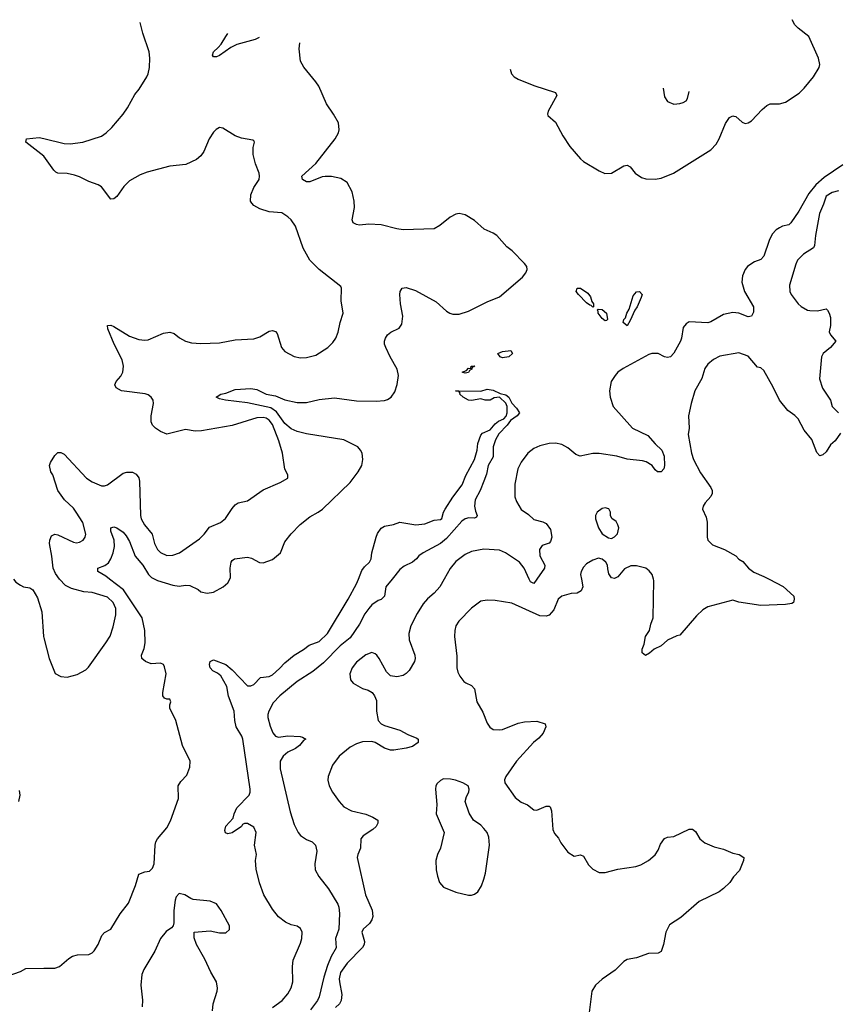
# Model space of a CAD drawing. Header units: inches. Extents: x 1834610 to 2027685, y 642842 to 774116.
# Tile 491 of 632: x 1929845 to 1935096, y 767266 to 773597. Entities that reach past the tile are written whole.
import ezdxf

# ---------------------------------------------------------------- set-up
doc = ezdxf.new("R2010")
doc.units = ezdxf.units.IN
doc.header["$MEASUREMENT"] = 0
for name, color, linetype in [('B9726', 7, 'Continuous'), ('B9727', 7, 'Continuous'), ('B9736', 7, 'Continuous'), ('B9737', 7, 'Continuous')]:
    doc.layers.add(name, color=color, linetype=linetype)

msp = doc.modelspace()

# ---------------------------------------------------------------- linework, layer by layer
at = {"layer": 'B9726', "color": 5}
for points, elevation in [([(1929805.6, 770000), (1929820.9, 769980.9), (1929850, 769960.5), (1929870, 769950.4), (1929910, 769943), (1929930.3, 769930.3), (1929960.3, 769880.3), (1929986.3, 769790), (1929998, 769630), (1930000, 769622.1)], 480), ([(1929840.9, 768640.9), (1929846, 768610), (1929837.6, 768570)], 460), ([(1929770, 767448), (1929850, 767477.3), (1929883.3, 767496.7), (1930000, 767497.8)], 460)]:
    msp.add_lwpolyline(points, dxfattribs=dict(at, elevation=elevation))
at = {"layer": 'B9727', "color": 5, "elevation": 480}
msp.add_lwpolyline([(1930000, 772720), (1929884, 772810), (1929889.4, 772830.6), (1929970, 772839.3), (1930000, 772832.3)], dxfattribs=at)
at = {"layer": 'B9736', "color": 5}
for points, elevation in [([(1930000, 769622.1), (1930033.7, 769490), (1930072.8, 769392.8), (1930110, 769372.7), (1930150, 769370.4), (1930214.2, 769385.9), (1930270, 769417.1), (1930286.2, 769433.8), (1930398.9, 769590), (1930426.2, 769633.8), (1930446, 769694), (1930462, 769770), (1930463.7, 769810), (1930445.3, 769850), (1930410, 769883.5), (1930310, 769913.2), (1930258.2, 769918.2), (1930178.9, 769938.9), (1930138.9, 769958.9), (1930101, 770000)], 480), ([(1930000, 767497.8), (1930070, 767498.4), (1930101.2, 767510), (1930160.1, 767559.9), (1930184.8, 767575.2), (1930217, 767583), (1930290, 767586), (1930310, 767596.3), (1930323.7, 767610), (1930349.7, 767650.3), (1930372.6, 767707.4), (1930390, 767727.7), (1930431.1, 767748.9), (1930491.5, 767848.5), (1930543.7, 767916.3), (1930589.2, 768030), (1930610, 768102), (1930650, 768118), (1930679, 768121), (1930698, 768142), (1930709.2, 768170), (1930716, 768290), (1930721.2, 768310), (1930730, 768331), (1930790, 768401), (1930813.6, 768446.4), (1930866.3, 768590), (1930864.2, 768670), (1930880.9, 768699.1), (1930920.4, 768739.6), (1930939.6, 768790), (1930940.7, 768830), (1930891.5, 768930), (1930849.6, 769090), (1930809.3, 769170), (1930809.3, 769190.7), (1930817.2, 769210), (1930810, 769228), (1930791.3, 769228.7), (1930775.1, 769235.1), (1930765.6, 769250), (1930765.1, 769270), (1930787.1, 769390), (1930776.4, 769436.4), (1930769.3, 769450), (1930750, 769460.5), (1930690, 769455.8), (1930653.6, 769470), (1930629.6, 769490), (1930627.4, 769510), (1930646, 769554), (1930651.9, 769590), (1930649, 769670), (1930631.5, 769750), (1930512.1, 769932.1), (1930422.4, 770000)], 460), ([(1930713.2, 770000), (1930730, 769991.7), (1930830, 769960.2), (1930870, 769955.2), (1930910, 769961.6), (1930938.5, 769958.5), (1930992.8, 769932.8), (1931010, 769919.1), (1931050, 769910.5), (1931090, 769917.1), (1931153.2, 769950), (1931184, 769976), (1931195.6, 770000)], 460), ([(1931470, 767246.4), (1931531.8, 767290), (1931570, 767334), (1931590, 767371), (1931600.7, 767410), (1931598, 767510), (1931603.7, 767550), (1931650, 767658), (1931659.5, 767690), (1931660.9, 767730), (1931650, 767753.2), (1931630, 767769.2), (1931590, 767778), (1931553.8, 767793.8), (1931507.9, 767827.9), (1931470, 767877.2), (1931414, 767970), (1931386.5, 768046.5), (1931364.8, 768135.2), (1931360.9, 768190), (1931367, 768230), (1931353.6, 768290), (1931365.6, 768370), (1931350, 768405.2), (1931310, 768429), (1931291.1, 768428.9), (1931278, 768422), (1931270, 768408.7), (1931210, 768368.7), (1931183.1, 768363.1), (1931168.9, 768368.9), (1931163.1, 768383.1), (1931170, 768412), (1931218, 768462), (1931224, 768490), (1931241.2, 768530), (1931319.3, 768610), (1931327.3, 768630), (1931327.8, 768650), (1931279.3, 768970), (1931272.7, 768990), (1931236.4, 769050), (1931227.4, 769090), (1931224.8, 769150), (1931187.2, 769247.2), (1931177.2, 769310), (1931137.5, 769377.5), (1931116, 769396), (1931087.3, 769410), (1931069.6, 769430), (1931064.5, 769450), (1931069.5, 769470.5), (1931090, 769480.7), (1931170.5, 769450), (1931210, 769417.6), (1931310, 769314.4), (1931330, 769314), (1931350, 769323.1), (1931393.1, 769366.9), (1931450, 769374.7), (1931470, 769385.3), (1931515.4, 769424.6), (1931550, 769462), (1931610, 769511.6), (1931670, 769546.4), (1931705.5, 769574.5), (1931770, 769599.7), (1931823.9, 769650), (1931957.4, 769870), (1932010, 769970.5), (1932022.5, 770000)], 440), ([(1932239.7, 770000), (1932199.1, 769950), (1932190, 769889.3), (1932170, 769869.5), (1932150, 769862), (1932110, 769834.3), (1932088.8, 769811.2), (1932063.7, 769776.3), (1932030.4, 769709.5), (1931970, 769623), (1931905, 769570), (1931797.5, 769462.5), (1931730, 769405.1), (1931630, 769342), (1931517, 769250), (1931475.3, 769204.7), (1931446.7, 769150), (1931440.3, 769130), (1931441.1, 769110), (1931454.9, 769054.9), (1931471.6, 769011.5), (1931490, 768990.5), (1931510, 768983.7), (1931570, 768991.5), (1931647.9, 768987.9), (1931664, 768984), (1931684.7, 768970), (1931670, 768961.2), (1931644, 768930), (1931617.3, 768910), (1931570, 768886.3), (1931538.4, 768861.6), (1931518.9, 768830), (1931520.7, 768780.7), (1931584.1, 768504.1), (1931610, 768422.8), (1931635.8, 768370), (1931651.3, 768351.3), (1931690, 768326.4), (1931726, 768310), (1931746.8, 768290), (1931755.5, 768250), (1931743.1, 768170), (1931743.7, 768130), (1931767.3, 768087.3), (1931830, 768008.5), (1931890.2, 767910), (1931897.6, 767890), (1931901.7, 767850), (1931896.7, 767750), (1931876.4, 767690), (1931880.6, 767630), (1931846.8, 767573.2), (1931825.1, 767514.9), (1931800.5, 767439.5), (1931770, 767314.7), (1931759.6, 767290), (1931714.9, 767230)], 440), ([(1932574.9, 770000), (1932547.4, 769950), (1932510.3, 769910), (1932466.9, 769873.1), (1932439.4, 769840.6), (1932401.4, 769778.6), (1932360.7, 769699.3), (1932347.9, 769650), (1932348.9, 769610), (1932386.4, 769510), (1932388.4, 769490), (1932384.4, 769470), (1932350, 769412.7), (1932330, 769392.7), (1932310, 769380.9), (1932270, 769372.3), (1932230, 769377.2), (1932203.3, 769403.3), (1932156.2, 769490), (1932140.7, 769510), (1932130, 769519.6), (1932110, 769527.6), (1932070, 769512.6), (1932010, 769465.4), (1931983.2, 769430), (1931968.2, 769390), (1931972.9, 769352.9), (1931990, 769330.3), (1932050, 769297.6), (1932085.8, 769285.8), (1932110.5, 769270.5), (1932126.8, 769250), (1932139.8, 769219.8), (1932138.8, 769150), (1932150.4, 769090), (1932170, 769070.4), (1932190, 769059.5), (1932290, 769028.2), (1932340.3, 769000.2), (1932397.5, 768977.5), (1932406, 768970), (1932406.8, 768950), (1932370, 768923.5), (1932330, 768912.8), (1932250, 768900.4), (1932230, 768901), (1932190, 768913.5), (1932130, 768949.7), (1932110, 768954.8), (1932050, 768953.6), (1932010, 768939.8), (1931970, 768918.7), (1931899.1, 768860.9), (1931855.6, 768804.4), (1931828.9, 768730), (1931826.6, 768706.6), (1931835.8, 768670), (1931857, 768630), (1931898, 768570), (1931930, 768534.9), (1931978.8, 768510), (1932070, 768488.7), (1932116, 768470), (1932146.8, 768450), (1932148, 768430), (1932137.1, 768410), (1932115.5, 768390), (1932053.4, 768350), (1932038, 768330), (1932037.3, 768270), (1932019.1, 768230), (1932015.5, 768210), (1932068.8, 767970), (1932111.2, 767871.2), (1932114.6, 767830), (1932108.7, 767810), (1932094.1, 767785.9), (1932053.4, 767750), (1932043.8, 767730), (1932062, 767670), (1932059.6, 767650), (1932049.4, 767630.6), (1931950, 767530.8), (1931908.7, 767470), (1931899.3, 767430), (1931900.2, 767410), (1931916.9, 767330), (1931912.6, 767290), (1931901.5, 767270), (1931874.7, 767245.3)], 460), ([(1933456.3, 770000), (1933466, 769950), (1933456, 769924), (1933430.3, 769909.7), (1933390, 769907.4), (1933330, 769889.7), (1933307.8, 769870), (1933278.5, 769801.5), (1933250, 769768.7), (1933230, 769761.5), (1933190, 769764.7), (1933010, 769846.2), (1932902.7, 769862.7), (1932850, 769865.6), (1932810, 769857.6), (1932750, 769813.3), (1932668.8, 769730), (1932650, 769699.3), (1932643.2, 769670), (1932640.2, 769630), (1932654.8, 769505.2), (1932654.9, 769430), (1932661.5, 769401.5), (1932675.1, 769375.1), (1932701.7, 769341.7), (1932712.5, 769332.5), (1932750, 769316.3), (1932770, 769294), (1932784.6, 769210), (1932823.8, 769143.8), (1932850, 769074), (1932867.1, 769047.1), (1932890, 769034), (1932930, 769030.3), (1932950, 769033.7), (1933050, 769074), (1933090, 769082.3), (1933170, 769086.7), (1933222.8, 769070), (1933227.7, 769050), (1933210.4, 769010), (1933183, 768977), (1933148.5, 768950), (1933040.3, 768830), (1932970.5, 768730), (1932962.8, 768710), (1932964, 768690), (1933030, 768595.5), (1933070, 768566.4), (1933110, 768548), (1933150, 768516.3), (1933170, 768514.9), (1933230, 768540.3), (1933250, 768540.5), (1933255.4, 768535.4), (1933264.2, 768510), (1933272.4, 768390), (1933284.6, 768364.6), (1933310, 768334), (1933324.2, 768304.2), (1933370, 768244.9), (1933410, 768219.5), (1933450, 768226.4), (1933470, 768219.3), (1933502.9, 768162.9), (1933530, 768134.4), (1933570, 768112.4), (1933610, 768113.7), (1933690, 768134.3), (1933807.5, 768152.5), (1933838.3, 768161.7), (1933888.5, 768191.5), (1933930, 768228), (1933950, 768256.3), (1933965, 768295), (1933990, 768332.2), (1934010, 768340.3), (1934050, 768345.3), (1934150, 768392.4), (1934170, 768393), (1934190, 768377.3), (1934217.3, 768330), (1934250, 768304), (1934310, 768278.8), (1934370, 768262.8), (1934430, 768238.8), (1934471.3, 768230), (1934500.7, 768210), (1934499.1, 768190), (1934473.8, 768126.2), (1934435.3, 768084.8), (1934410.2, 768049.8), (1934370, 768011.5), (1934342, 767990), (1934213.1, 767926.9), (1934095.9, 767824.1), (1934023.1, 767776.9), (1934000.3, 767730), (1933985.5, 767650), (1933970, 767605.6), (1933950, 767595.1), (1933887.5, 767592.5), (1933810, 767564.2), (1933750, 767554.7), (1933730, 767541.7), (1933673.5, 767486.5), (1933590, 767427.6), (1933547.6, 767390), (1933524.4, 767350), (1933504.9, 767195.1)], 480), ([(1933169.8, 770000), (1933150, 769972), (1933130, 769982), (1933121.6, 770000)], 460), ([(1934663.9, 770000), (1934753.5, 769953.5), (1934822, 769890), (1934825.5, 769870), (1934820.7, 769850), (1934810, 769844.2), (1934770, 769837.4), (1934610, 769829.8), (1934470, 769852.7), (1934430, 769864.2), (1934270, 769821.5), (1934238.4, 769801.6), (1934196.5, 769763.5), (1934090, 769639.3), (1934070, 769634.5), (1934010, 769607), (1933970, 769571.6), (1933924.7, 769550), (1933895.5, 769524.5), (1933869.4, 769509.4), (1933846.8, 769526.8), (1933847, 769550), (1933859.3, 769580.7), (1933869.7, 769630.2), (1933894.3, 769670), (1933903, 769710), (1933918, 769750), (1933923.1, 769990), (1933920.4, 770000)], 480), ([(1931083.8, 767223.8), (1931089.7, 767270), (1931114, 767350), (1931116.9, 767370), (1931111.2, 767410), (1931072.9, 767472.9), (1931035.3, 767555.3), (1930982, 767650), (1930967.3, 767692.7), (1930966, 767730), (1931070, 767738), (1931130, 767726), (1931170, 767726), (1931192.9, 767747.1), (1931193.2, 767770), (1931139.3, 767870), (1931110, 767912.3), (1931070, 767929.5), (1930960.9, 767940.9), (1930945.2, 767945.2), (1930906, 767970), (1930870, 767978), (1930850, 767958), (1930843.5, 767936.5), (1930836, 767870), (1930836, 767790), (1930831.3, 767770), (1930822, 767758), (1930786.2, 767733.8), (1930750.8, 767690), (1930712.7, 767607.3), (1930642, 767490), (1930630, 767458), (1930623.8, 767390), (1930633.5, 767293.5), (1930632.2, 767250)], 460)]:
    msp.add_lwpolyline(points, dxfattribs=dict(at, elevation=elevation))
at = {"layer": 'B9736', "color": 5, "elevation": 480}
msp.add_lwpolyline([(1932570, 768716.2), (1932550, 768706), (1932530, 768685.2), (1932520.5, 768670), (1932518, 768650), (1932526.3, 768550), (1932523.1, 768490), (1932573.4, 768370), (1932550.3, 768270), (1932531.5, 768228.5), (1932521.3, 768190), (1932522.4, 768130), (1932530.4, 768090.4), (1932544.9, 768050), (1932570, 768019.1), (1932650, 767986), (1932730, 767967.7), (1932750, 767967.3), (1932770, 767973.4), (1932791.1, 767988.9), (1932813.3, 768026.7), (1932830, 768071), (1932840.5, 768110), (1932865.1, 768290), (1932860.6, 768340.6), (1932849.8, 768369.8), (1932830, 768397), (1932810, 768418), (1932762.7, 768450), (1932734.9, 768494.9), (1932709, 768570), (1932718, 768602), (1932733.2, 768630), (1932734, 768650), (1932728.7, 768670), (1932695.3, 768690), (1932646.3, 768706.3), (1932614, 768714)], close=True, dxfattribs=at)
at = {"layer": 'B9737', "color": 5}
for points, elevation in [([(1930000, 772832.3), (1930130, 772802), (1930170, 772798.7), (1930250, 772808.7), (1930370, 772847.4), (1930401.6, 772870), (1930436.3, 772903.7), (1930510.6, 772989.4), (1930538.5, 773030), (1930584.9, 773115.1), (1930612, 773150), (1930662, 773230), (1930671.8, 773250), (1930679.5, 773290), (1930681.2, 773350), (1930677.2, 773390), (1930635.6, 773510), (1930622.6, 773570), (1930618.4, 773578.3)], 480), ([(1932999, 773279.4), (1933006.4, 773250), (1933024, 773230), (1933050, 773214.9), (1933150, 773174.9), (1933291, 773130), (1933298, 773110), (1933244, 773010), (1933238, 772990), (1933241, 772981), (1933290, 772938.8), (1933336.9, 772850), (1933382, 772782), (1933450, 772702), (1933470, 772685.5), (1933570, 772624.9), (1933608.1, 772608.1), (1933650, 772610.7), (1933730, 772657.3), (1933750, 772662.8), (1933770, 772651), (1933803, 772610), (1933843.4, 772583.4), (1933870, 772573.7), (1933930, 772571.8), (1933970, 772578), (1934049.2, 772610), (1934290, 772760.4), (1934322.6, 772797.4), (1934343, 772830), (1934384.2, 772930), (1934410, 772967.7), (1934430, 772979.1), (1934437.5, 772977.5), (1934450, 772974), (1934490, 772939.1), (1934510, 772930.7), (1934530, 772934), (1934550, 772947.3), (1934619.6, 773020.4), (1934650, 773046), (1934670, 773055.5), (1934730, 773056), (1934770, 773066.5), (1934856.1, 773123.9), (1934890, 773155.8), (1934950, 773230.3), (1934986.4, 773290), (1934989.8, 773310), (1934981.1, 773350), (1934918.7, 773490), (1934850, 773543.6), (1934830, 773565.1), (1934811.1, 773597.2)], 460), ([(1931385.6, 773482), (1931358.8, 773470), (1931241.8, 773438.2), (1931202, 773418), (1931130, 773366.6), (1931110, 773359), (1931090, 773358), (1931084, 773370), (1931090, 773391), (1931122, 773418), (1931139.5, 773440.5), (1931169.5, 773490), (1931182.4, 773507.5)], 460), ([(1931195.6, 770000), (1931200.5, 770010), (1931199.2, 770070), (1931205.1, 770110), (1931210, 770119.1), (1931225.2, 770130), (1931310, 770141.1), (1931334.7, 770134.7), (1931387.3, 770107.3), (1931410, 770105.5), (1931470, 770126), (1931522.7, 770170), (1931550, 770240.5), (1931590, 770290.4), (1931649, 770351), (1931710, 770400.9), (1931764.5, 770430), (1931791.6, 770450), (1931970, 770621.6), (1932022, 770690), (1932044.7, 770730), (1932051.5, 770770), (1932046.6, 770810), (1932036.9, 770830), (1932018.4, 770850), (1931930, 770895.5), (1931690, 770934.6), (1931630, 770949.8), (1931590, 770966.4), (1931550, 771001), (1931496.1, 771076.1), (1931460.3, 771100.3), (1931310, 771133), (1931168, 771150), (1931130, 771159.3), (1931109, 771170), (1931138, 771190), (1931170, 771195.3), (1931230, 771219.5), (1931330, 771226.4), (1931370, 771218.4), (1931430, 771188.9), (1931490, 771179.1), (1931550, 771152.4), (1931630, 771135.6), (1931690, 771135.2), (1931770, 771155.6), (1931870, 771166.3), (1932010, 771147.1), (1932136.3, 771143.7), (1932190, 771149), (1932210, 771155.3), (1932234, 771170), (1932256.3, 771203.7), (1932271.5, 771251.5), (1932281.6, 771310), (1932271.6, 771350), (1932226.3, 771430), (1932198.9, 771490), (1932191.3, 771510), (1932191.5, 771530), (1932196.2, 771550), (1932210, 771570.8), (1932231.7, 771588.3), (1932285.4, 771614.6), (1932301.2, 771638.8), (1932307.6, 771690), (1932292.8, 771770), (1932289.7, 771830), (1932292.3, 771850), (1932304, 771870), (1932330, 771874.9), (1932390, 771854.9), (1932522.6, 771782.6), (1932590, 771722.4), (1932610, 771710.4), (1932630, 771703.1), (1932670, 771704.2), (1932730, 771722.3), (1932850, 771783.1), (1932930, 771815.3), (1933077.5, 771942.6), (1933099.7, 771970), (1933108.6, 771990), (1933105.8, 772010), (1933091.4, 772030), (1933011.4, 772110), (1932976.7, 772136.7), (1932912.5, 772210), (1932890, 772225.5), (1932831.1, 772251.1), (1932770, 772305), (1932710, 772342.6), (1932670, 772351.5), (1932650, 772347), (1932613.5, 772326.5), (1932546.6, 772273.4), (1932510, 772252.3), (1932310, 772245.6), (1932270, 772251.3), (1932170, 772279.1), (1932090, 772281.3), (1932030, 772275.6), (1932010, 772279.6), (1931989.3, 772290), (1931982, 772310), (1931998, 772390), (1931995.8, 772430), (1931982, 772490), (1931949.6, 772550), (1931910, 772575.1), (1931850, 772588.6), (1931810, 772589.8), (1931790, 772585.7), (1931710, 772555.6), (1931690, 772554.5), (1931662.7, 772570), (1931659.3, 772590), (1931750, 772673), (1931873.6, 772830), (1931894.5, 772870), (1931899.5, 772890), (1931894.5, 772934.5), (1931863.6, 772990), (1931816.6, 773056.6), (1931768.8, 773168.8), (1931750, 773198.4), (1931671.6, 773291.6), (1931651.1, 773330), (1931642.2, 773410), (1931645.9, 773449.3)], 460), ([(1933982.6, 773155.9), (1933990, 773102), (1934010, 773071.3), (1934050, 773054.8), (1934090, 773057.3), (1934110, 773064), (1934130, 773076), (1934139.3, 773090), (1934149.8, 773135)], 480), ([(1930101, 770000), (1930100.5, 770000.5), (1930076, 770036), (1930059.7, 770070), (1930051.8, 770148.2), (1930036.8, 770230), (1930037.7, 770250), (1930050, 770278), (1930070, 770288.7), (1930090, 770284.6), (1930190, 770238.3), (1930210, 770233.1), (1930230, 770236.9), (1930253.3, 770250), (1930266.3, 770270), (1930271.1, 770290), (1930250, 770363.7), (1930208.7, 770430), (1930190, 770455.6), (1930132.2, 770510), (1930091, 770570), (1930058, 770670), (1930045.6, 770690), (1930036.2, 770730), (1930042, 770750), (1930070, 770794), (1930090, 770814.9), (1930110, 770813.7), (1930130, 770802.6), (1930275.3, 770650), (1930310, 770626), (1930370, 770599.1), (1930390, 770599), (1930410, 770606.3), (1930510, 770681.3), (1930532.7, 770687.3), (1930570, 770688.7), (1930594.2, 770674.2), (1930611.1, 770651.1), (1930616.1, 770630), (1930622, 770410), (1930626.8, 770386.8), (1930647.2, 770350), (1930697.3, 770290), (1930712.3, 770230), (1930730.3, 770190), (1930750, 770170.3), (1930790, 770152.7), (1930830, 770154.4), (1930871.5, 770170), (1931000.6, 770259.4), (1931030, 770288.4), (1931065.7, 770334.3), (1931135.4, 770364.6), (1931168, 770390), (1931210, 770454.9), (1931230, 770477.6), (1931250, 770490.3), (1931310, 770503.1), (1931410, 770574), (1931519.6, 770620.4), (1931568, 770650), (1931568.7, 770670), (1931550, 770708), (1931534.8, 770810), (1931511.7, 770890), (1931470, 770993.7), (1931450, 771022.5), (1931430, 771035), (1931410, 771039.5), (1931370, 771037.8), (1931210, 770987), (1931014.4, 770954.4), (1930972.3, 770952.3), (1930910, 770961.8), (1930790, 770932.6), (1930750, 770948.5), (1930717.6, 770970), (1930699.7, 770990), (1930690.9, 771010.9), (1930690.8, 771050), (1930705.6, 771130), (1930702, 771150), (1930690.6, 771170.6), (1930670, 771185.1), (1930650.7, 771190.7), (1930499.3, 771210), (1930465.1, 771230), (1930457.6, 771250), (1930465.6, 771270), (1930494.7, 771305.3), (1930508.3, 771330), (1930512.4, 771370), (1930502.7, 771410), (1930451.8, 771510), (1930412, 771610), (1930409.4, 771630), (1930430, 771632.2), (1930450, 771624.9), (1930550, 771561.5), (1930610, 771540.3), (1930650, 771536), (1930670, 771538.9), (1930770, 771580.9), (1930810, 771588.4), (1930838.3, 771578.3), (1930872.2, 771552.2), (1930911, 771530), (1930950, 771520.3), (1931010, 771515.3), (1931130, 771518.4), (1931230, 771539.6), (1931350, 771545.3), (1931390, 771558.7), (1931450, 771594.9), (1931470, 771597.6), (1931490, 771592.7), (1931500.3, 771580.3), (1931528.9, 771490), (1931550, 771463.8), (1931610, 771430.4), (1931650, 771422.4), (1931690, 771424.4), (1931750, 771440.4), (1931826, 771490), (1931857.7, 771522.3), (1931877, 771550), (1931892.4, 771587.6), (1931905.1, 771650), (1931925.4, 771710), (1931911.2, 771790), (1931913.6, 771870), (1931910, 771882), (1931771, 771991), (1931711.3, 772051.3), (1931667.3, 772127.3), (1931618, 772270), (1931590, 772309.5), (1931570, 772329.5), (1931530, 772356.2), (1931450, 772362.4), (1931390, 772380.5), (1931350, 772402), (1931337.1, 772417.1), (1931329.6, 772430), (1931331.6, 772470), (1931350, 772517.3), (1931383.6, 772570), (1931386.3, 772590), (1931384, 772610), (1931362, 772670), (1931346.6, 772730), (1931345.4, 772774.6), (1931354, 772810), (1931350, 772818), (1931343.1, 772823.1), (1931270, 772836.2), (1931230.7, 772849.3), (1931150, 772900.7), (1931130, 772903.7), (1931108.5, 772891.5), (1931090, 772873.2), (1931063, 772830), (1931028, 772750), (1931010, 772722.7), (1930981.4, 772698.6), (1930913.1, 772666.9), (1930810, 772654.7), (1930663.4, 772616.6), (1930619.9, 772600.1), (1930550, 772560.7), (1930514.5, 772525.5), (1930470, 772459.3), (1930450, 772444.5), (1930430, 772442.7), (1930370, 772522.7), (1930350, 772536), (1930290, 772556.2), (1930230, 772586.3), (1930197, 772597), (1930150, 772608.2), (1930090, 772609.7), (1930077.7, 772617.7), (1930064.5, 772630), (1930000, 772720)], 480), ([(1935136.9, 772663.1), (1935017.4, 772582.6), (1934963.8, 772536.2), (1934920.1, 772479.9), (1934854.1, 772365.9), (1934802.4, 772290), (1934790, 772278.8), (1934750, 772269.1), (1934730, 772259.5), (1934710, 772245.8), (1934682.9, 772217.1), (1934663.4, 772176.6), (1934630, 772077.6), (1934610, 772054.5), (1934570, 772040.5), (1934553.4, 772030), (1934525.5, 772010), (1934508.7, 771990), (1934492, 771950), (1934487.9, 771910), (1934505.2, 771850), (1934563.8, 771750), (1934562.7, 771717.3), (1934550, 771691.3), (1934530, 771686.4), (1934470, 771710.6), (1934430, 771715.2), (1934370, 771701.6), (1934290, 771655.1), (1934270, 771648.4), (1934150, 771653.6), (1934130, 771642), (1934110, 771617.2), (1934100.8, 771550), (1934093.6, 771530), (1934050, 771451.8), (1934030, 771429.6), (1934010, 771424.2), (1933990, 771429.7), (1933950, 771451), (1933910, 771449.8), (1933890, 771443.5), (1933725.3, 771354.7), (1933690.6, 771330), (1933673, 771310), (1933648.4, 771270), (1933636.4, 771210), (1933641.3, 771170), (1933660.3, 771110), (1933784.4, 770970), (1933883.9, 770923.9), (1933930, 770868.9), (1933973.7, 770830), (1933988.5, 770790), (1933990.3, 770730), (1933986, 770710), (1933970.4, 770690), (1933946, 770690), (1933930, 770702), (1933911.6, 770731.6), (1933873.8, 770753.8), (1933850, 770760.7), (1933750, 770770.7), (1933684, 770790), (1933570, 770806.9), (1933530, 770807.2), (1933449.8, 770789.8), (1933421.3, 770801.3), (1933370, 770844.7), (1933330, 770865.6), (1933290, 770875.1), (1933250, 770873), (1933190, 770857.4), (1933150, 770840.5), (1933112.7, 770810), (1933070, 770752), (1933047.8, 770710), (1933029.1, 770610), (1933029, 770530), (1933039.2, 770499.2), (1933070, 770448.5), (1933115.8, 770415.8), (1933150, 770383.7), (1933208.9, 770368.9), (1933230, 770358), (1933259, 770319), (1933266, 770270), (1933258.5, 770241.5), (1933248.9, 770231.1), (1933204.2, 770215.8), (1933186.4, 770190), (1933190.3, 770150), (1933221.6, 770090), (1933219.1, 770070), (1933169.8, 770000)], 460), ([(1935110, 772496.8), (1935070, 772486.9), (1935030, 772463), (1935014.2, 772410), (1934987, 772350), (1934962.5, 772210), (1934955.8, 772144.2), (1934948.9, 772130), (1934885.7, 772090), (1934847.2, 772050), (1934834.8, 772025.2), (1934794.9, 771890), (1934797.4, 771850), (1934805.3, 771830), (1934850, 771770.4), (1934870, 771754), (1934910, 771730.4), (1934926.4, 771726.4), (1934975.5, 771724.5), (1935030, 771738.4), (1935039.3, 771730), (1935050, 771710.8), (1935057.5, 771682.5), (1935058.9, 771630), (1935050.6, 771590), (1935058.8, 771570), (1935092.4, 771530), (1935059.3, 771490), (1935010.4, 771450), (1935000.3, 771430), (1934988.5, 771288.5), (1935007.6, 771227.6), (1935058.4, 771150), (1935069, 771109), (1935109, 771069)], 480), ([(1935122, 770938), (1935087.7, 770890), (1935057.5, 770862.5), (1935030, 770819), (1935010, 770799), (1934990, 770793.2), (1934970, 770814), (1934938.5, 770898.5), (1934890, 770958.4), (1934850.5, 771030.5), (1934830, 771052.3), (1934784.2, 771084.2), (1934731.4, 771150), (1934690, 771234.3), (1934630, 771340.5), (1934610, 771358.7), (1934590, 771363.6), (1934530, 771432.8), (1934470, 771455.8), (1934346, 771434), (1934306.8, 771413.2), (1934270, 771382), (1934250, 771354), (1934230.2, 771290), (1934186.2, 771210), (1934163.1, 771130), (1934144.9, 771050), (1934148.8, 770970), (1934144, 770930), (1934164.7, 770810), (1934176.5, 770770), (1934222.6, 770682.6), (1934288.5, 770590), (1934297.6, 770570), (1934297, 770550), (1934289, 770531), (1934253.4, 770490), (1934240.7, 770470), (1934236, 770450), (1934258.4, 770398.4), (1934265.8, 770365.8), (1934265.3, 770270), (1934270.3, 770250.3), (1934300.5, 770220.5), (1934377.3, 770190), (1934450.2, 770150.2), (1934469.2, 770129.2), (1934494, 770114), (1934530.6, 770070), (1934564.8, 770044.8), (1934630, 770017.6), (1934663.9, 770000)], 480), ([(1932022.5, 770000), (1932045.6, 770054.4), (1932061.1, 770078.9), (1932094.7, 770110), (1932105.6, 770130), (1932109.7, 770170), (1932136.8, 770270), (1932145.8, 770294.2), (1932170, 770327.5), (1932190, 770341.5), (1932248, 770352), (1932290, 770365.5), (1932391.7, 770348.3), (1932450, 770356.4), (1932510, 770378.4), (1932550, 770384), (1932559, 770390), (1932569.6, 770430), (1932580.7, 770450), (1932630, 770526.8), (1932690, 770606), (1932712.9, 770667.1), (1932768.9, 770770), (1932785.5, 770830), (1932790, 770871), (1932810, 770926), (1932821.5, 770938.5), (1932870, 770960.4), (1932901.8, 770998.2), (1932924.2, 771015.8), (1932957, 771030), (1932973.3, 771046.7), (1932979.7, 771070), (1932979.7, 771110), (1932971.4, 771131.4), (1932930, 771169.6), (1932894.9, 771165.1), (1932870, 771149.6), (1932838, 771150), (1932810, 771159.6), (1932750, 771147.8), (1932729.8, 771149.8), (1932696, 771170), (1932675.3, 771190), (1932676.4, 771196.4), (1932668.4, 771208.4), (1932648, 771210), (1932810, 771207.7), (1932850, 771221), (1932890, 771214), (1932933.8, 771193.8), (1932970, 771184.9), (1932990, 771170.3), (1933010.3, 771130.3), (1933039.7, 771099.7), (1933058.8, 771070), (1933044.4, 771050), (1933001.1, 771018.9), (1932980.2, 770990), (1932926.2, 770933.8), (1932904.4, 770895.6), (1932889.2, 770850), (1932890, 770785.2), (1932857.6, 770730), (1932845.9, 770674.1), (1932830, 770629.2), (1932806, 770570), (1932773.7, 770510), (1932770.3, 770470), (1932776.2, 770436.2), (1932787.3, 770410), (1932782, 770398), (1932770, 770392.7), (1932733.4, 770393.4), (1932710, 770387.7), (1932688.4, 770371.6), (1932590, 770262.2), (1932551.4, 770228.6), (1932438.8, 770170), (1932411, 770150), (1932396, 770130), (1932371, 770110), (1932317.3, 770082.7), (1932290, 770062), (1932239.7, 770000)], 440), ([(1930422.4, 770000), (1930398.3, 770018.3), (1930347.3, 770050), (1930347.3, 770070), (1930392.4, 770087.6), (1930415.9, 770104.1), (1930431.2, 770130), (1930445.7, 770170), (1930453.5, 770210), (1930452.2, 770250), (1930431.6, 770308.4), (1930430, 770330.6), (1930450, 770335.6), (1930470, 770328.9), (1930510, 770301.2), (1930530, 770277.6), (1930550, 770242.6), (1930586.9, 770146.9), (1930635.9, 770090), (1930673.8, 770030), (1930692.9, 770010), (1930713.2, 770000)], 460), ([(1933121.6, 770000), (1933089, 770070), (1933057.8, 770110), (1932969.6, 770170), (1932930, 770186.4), (1932830, 770193.3), (1932750, 770177.3), (1932710, 770159.1), (1932650, 770112.4), (1932612.2, 770067.8), (1932574.9, 770000)], 460), ([(1933920.4, 770000), (1933912.2, 770030), (1933893.2, 770053.2), (1933870, 770071.1), (1933810, 770085.1), (1933774.6, 770085.4), (1933733.7, 770066.3), (1933690, 770014), (1933670, 770004), (1933650, 770008), (1933633.6, 770033.6), (1933625.6, 770065.6), (1933625.2, 770090), (1933614, 770110), (1933590, 770129), (1933566, 770134), (1933530, 770122.7), (1933490, 770098), (1933470, 770076), (1933455.5, 770050), (1933450.6, 770029.4), (1933456.3, 770000)], 480)]:
    msp.add_lwpolyline(points, dxfattribs=dict(at, elevation=elevation))
for points, elevation in [([(1933530, 771749.4), (1933520.4, 771760.4), (1933510, 771762), (1933490, 771775.6), (1933437.6, 771830), (1933423, 771850), (1933428.7, 771871.3), (1933451.6, 771871.6), (1933499, 771839), (1933515.1, 771815.1), (1933524.1, 771784.1), (1933534, 771770), (1933534, 771750)], 440), ([(1933750, 771629), (1933726, 771650), (1933728.7, 771670), (1933739.3, 771680.7), (1933749.2, 771710), (1933764.1, 771735.9), (1933790, 771821), (1933810, 771846.8), (1933830, 771850.4), (1933847.7, 771830), (1933841.6, 771810), (1933814.9, 771750), (1933800.7, 771730), (1933770, 771662)], 440), ([(1933610, 771661.2), (1933590, 771676), (1933564.5, 771710), (1933564, 771724), (1933558, 771730), (1933564, 771736), (1933590, 771734), (1933618.8, 771710), (1933624.7, 771670), (1933618, 771662)], 440), ([(1932950, 771422), (1932934, 771430), (1932919, 771450), (1932950, 771464.4), (1933002, 771470), (1933014, 771450), (1932990, 771429.6)], 440), ([(1932710, 771323.7), (1932689.4, 771330), (1932718, 771342), (1932730, 771356), (1932746, 771354), (1932748.7, 771370), (1932771.6, 771371.6), (1932766, 771366), (1932754, 771366), (1932752, 771350), (1932738, 771342), (1932730, 771329.4)], 440), ([(1933610, 770459), (1933590, 770454), (1933558, 770430), (1933547.7, 770410), (1933548.1, 770388.1), (1933566, 770330), (1933590, 770291.3), (1933630, 770264.7), (1933650, 770262), (1933670, 770272), (1933688.9, 770291.1), (1933697, 770330), (1933692, 770350), (1933679.3, 770370), (1933653.2, 770390), (1933644, 770410), (1933644, 770430), (1933632.9, 770452.9)], 480)]:
    msp.add_lwpolyline(points, close=True, dxfattribs=dict(at, elevation=elevation))

doc.saveas('drawing.dxf')
